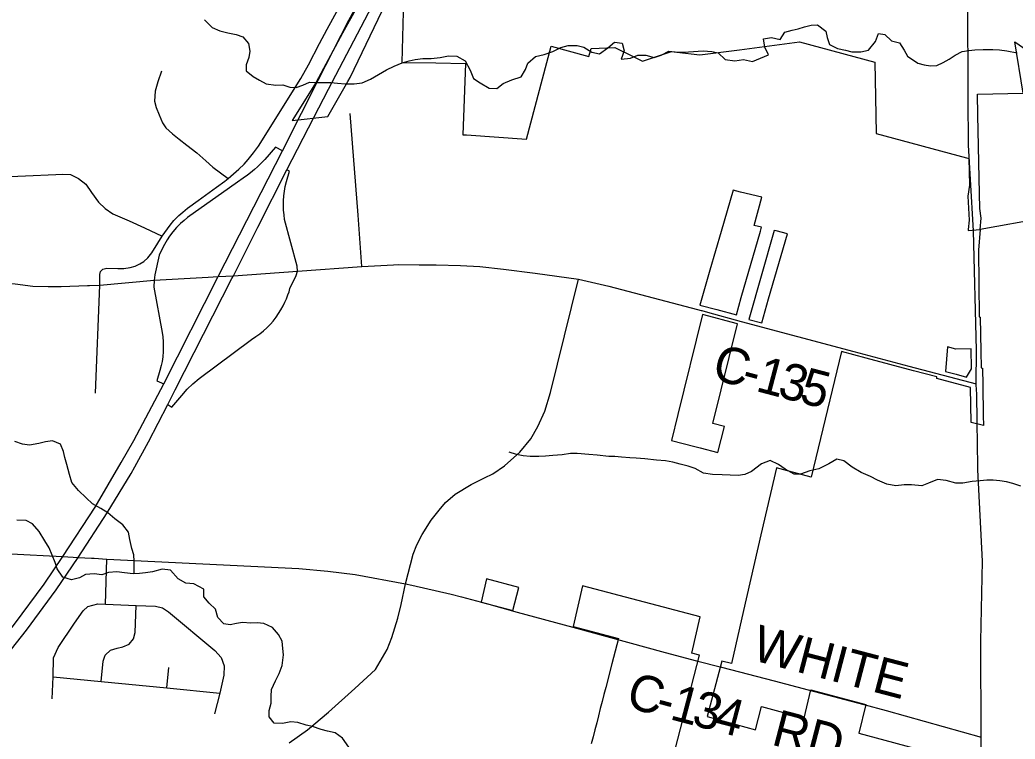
# Model space of a CAD drawing. Extents: x 114604 to 551442, y 316898 to 567001.
# Drawn here: x 190526 to 198721, y 352635 to 358558 of the extents above; entities that cross this region are included whole.
import ezdxf

# ---------------------------------------------------------------- set-up
doc = ezdxf.new("R2010")
doc.units = 0
for name, color, linetype in [('_CIVIL_CONSTRUCTION', 7, 'Continuous'), ('GE_P_Alignment_1000_Cardinal_Points', 7, 'Continuous'), ('GE_P_Alignment_100_Cardinal_Points', 7, 'Continuous'), ('GE_P_Alignment_100_Stations', 7, 'Continuous'), ('GE_P_Alignment_500_Bearings', 7, 'Continuous'), ('GE_P_Alignment_500_Cardinal_Points', 7, 'Continuous'), ('GE_P_Alignment_500_Stations', 7, 'Continuous'), ('PM_P_Cells', 7, 'Continuous'), ('PM_P_CL_Double_Solid', 7, 'Continuous')]:
    doc.layers.add(name, color=color, linetype=linetype)

msp = doc.modelspace()

# ---------------------------------------------------------------- linework, layer by layer
at = {"layer": '_CIVIL_CONSTRUCTION'}
msp.add_line((198413.3, 354882.3), (198408.3, 355246), dxfattribs=at)
for points in [[(198334.4, 357916), (198333.6, 358046.3), (198333.5, 358057.5), (198330.4, 358597.2), (198330.3, 358611.8), (198342, 359130.6), (198345.7, 359259.9), (198348.3, 359558), (198365.9, 359842.1), (198425.1, 360386.7), (198441.7, 360567.5)], [(198377.6, 356819.4), (198376.3, 356866.6), (198336.9, 357524.9), (198334.4, 357916)], [(198403.9, 355506.3), (198401.2, 355559.7), (198403.4, 355838.7), (198377.6, 356819.4)], [(198408.3, 355246), (198405, 355485), (198403.9, 355506.3)], [(198430.1, 351688.4), (198440.4, 352651.1), (198438.9, 353441.9), (198451.4, 354100.5), (198413.7, 354851.1), (198413.3, 354882.3)]]:
    msp.add_lwpolyline(points, dxfattribs=at)
at = {"layer": 'GE_P_Alignment_1000_Cardinal_Points'}
for p, q in [((191230.6, 353746), (191242.5, 354117.9)), ((191736.4, 353056.6), (191753.6, 353225.1))]:
    msp.add_line(p, q, dxfattribs=at)
for points in [[(190793.3, 352967.8), (190799, 353147.8), (190804.3, 353304.7), (190841.6, 353390.6), (190976.5, 353588.6), (191047.1, 353691.5), (191085.9, 353727.8), (191168.8, 353748), (191230.6, 353746), (191483.5, 353734), (191641.7, 353729.4), (191700.2, 353714.8), (191751.1, 353682.3), (192131.6, 353363.5), (192183, 353308), (192209.1, 353237.1), (192205.9, 353161.6), (192171.4, 353013.1), (192128, 352842.4)], [(191196, 353109.7), (191211.3, 353276.6), (191227.8, 353326.8), (191271.8, 353366.5), (191328.2, 353384.7), (191374.5, 353394.2), (191425.6, 353416.7), (191461.6, 353459.4), (191475.1, 353513.5), (191483.5, 353734)], [(190799, 353147.8), (191196, 353109.7), (191736.4, 353056.6), (192171.4, 353013.1)]]:
    msp.add_lwpolyline(points, dxfattribs=at)
at = {"layer": 'GE_P_Alignment_100_Cardinal_Points'}
msp.add_line((191149.8, 355484.9), (191185.1, 356372.3), dxfattribs=at)
for points in [[(191693.3, 358136.5), (191661.2, 358048.2), (191641.1, 357969.9), (191635.1, 357887.7), (191647.1, 357837.5), (191673.1, 357775.3), (191701.2, 357711.1), (191729.2, 357668.9), (191783.3, 357620.8), (191837.5, 357574.6), (191899.6, 357526.5), (191983.8, 357464.2), (192056, 357398), (192116.1, 357343.8), (192242.1, 357252.3)], [(193340.9, 356527.9), (193310.5, 356950.3), (193246.4, 357788.1)], [(190445.8, 357267.2), (190572.5, 357273.3), (190823, 357284.8), (190876.6, 357287.4), (190942.7, 357284.2), (191007.9, 357250.3), (191069.4, 357204.9), (191115.7, 357136.4), (191173.6, 357056.5), (191227.5, 357003.3), (191292.8, 356961.7), (191425.2, 356902.1), (191552.9, 356846), (191696.7, 356776.9)], [(192743.3, 352605.1), (192893.1, 352711.1), (193067.8, 352857.5), (193285, 353051.2), (193453.5, 353207.7), (193550.4, 353373.9), (193588.6, 353472.3), (193638.5, 353630), (193666.3, 353744.7), (193701.6, 353912.7), (193765.5, 354158.6), (193794.8, 354234.4), (193838.8, 354320.3), (193913.5, 354438.6), (193977.4, 354520.9), (194031.5, 354582.1), (194111.6, 354652.1), (194241.2, 354732.4), (194351.2, 354787.7), (194419.1, 354820.4), (194517.8, 354884.4), (194642.9, 354998.4), (194734.5, 355106.6), (194792, 355209.9), (194849.4, 355334.3), (194895.4, 355489.6), (195125.5, 356422)]]:
    msp.add_lwpolyline(points, dxfattribs=at)
at = {"layer": 'GE_P_Alignment_100_Stations'}
for points in [[(193517.9, 359051.8), (193182.1, 358449.2), (192965.6, 358044.8), (192767.5, 357728.6), (193062.6, 357762.4), (193226.8, 358050.2), (193246.2, 358084.1), (193508.2, 358632.3)], [(193682, 358624), (193670.3, 358207.9), (193952.3, 358204.1), (194194.1, 358198.1), (194173.5, 357612), (194202.6, 357610), (194698.2, 357576.5), (194900.2, 358340.9), (195212, 358257.5), (195231, 358323.4), (195424.3, 358331.7), (195580.8, 358253.4), (195652.9, 358217.2), (195891.7, 358298.6), (195935.9, 358292.9), (196123.7, 358268.7), (196451.8, 358311.8), (196945.1, 358376.5), (197566.3, 358208.4), (197572, 357921), (197577.9, 357621), (198321.4, 357422.7), (198340.4, 357417.6), (198344.4, 357198), (198332.5, 357107.4), (198341.1, 356907.5), (198334.9, 356830.9), (198334.2, 356822.1), (198433.5, 356833), (198418.1, 356661.8), (198424.3, 356111.5), (198434.2, 356108.5), (198436.1, 355970.8), (198438.1, 355830.8), (198440.2, 355692.4), (198451.5, 355689.4), (198453.9, 355549.8), (198458.1, 355300.1), (198459.5, 355218.2), (198358.7, 355241.5), (198353.8, 355530.5), (198075.7, 355604.6), (198077.6, 355617.8), (197885.1, 355669), (197689.4, 355721.1), (197495.5, 355772.7), (197290.5, 355827.3), (197042.6, 354791.7), (196899.7, 354829.6), (196847.4, 354843.5), (196755.6, 354867.9), (196627.2, 354318.4), (196485.1, 353694.7), (196385.2, 353256.2), (196305, 353277.4), (196185.2, 352819.7), (196581.9, 352710.1), (196632.6, 352902.2), (196983.1, 352807.1), (197038.7, 353040.1), (197492, 352919.5), (197435.1, 352684.4), (198035, 352521.7)], [(198952.9, 356924.4), (198433.5, 356833), (198442, 356925.6), (198430.6, 357005.4), (198422.3, 357379.3), (198419.5, 357521.4), (198417, 357645.4), (198414.5, 357772.5), (198411, 357946.1), (198787.7, 357954.3), (198718.7, 358378.1), (198952.7, 358215.9)], [(195852.7, 352282.3), (196121.5, 353325.8), (196059.6, 353342.2), (196128.8, 353641.4), (195158.8, 353897.6), (195082.3, 353561.7), (195453.9, 353462.9), (195400.1, 353254), (195350.3, 353060.3), (195335.4, 353002.1), (195320.4, 352944), (195305.5, 352885.9), (195290.5, 352827.8), (195275.6, 352769.7), (195260.6, 352711.6), (195245.7, 352653.5), (195230.8, 352595.3)]]:
    msp.add_lwpolyline(points, dxfattribs=at)
for points in [[(196265.3, 356172.5), (196425.7, 356129.9), (196466.5, 356272.7), (196624.2, 356818.6), (196633.3, 356850), (196573, 356865.4), (196636.1, 357096.9), (196460.3, 357140), (196398.1, 357155.4), (196299.4, 356816.2), (196207.3, 356495.8), (196130.6, 356228.9), (196124.8, 356209.8)], [(196737.7, 356822.2), (196529.1, 356091.3), (196634.6, 356063.3), (196691.3, 356259.8), (196846.1, 356796.6), (196752.9, 356819.5)], [(196240.8, 356106.5), (196147.4, 356131.4), (196144.6, 356121.3), (195944.3, 355309.2), (195891.4, 355094.6), (196082.5, 355044.4), (196128.3, 355032.3), (196273.1, 354994.5), (196326.6, 355208.5), (196232.4, 355233.4), (196435.5, 356054.7), (196340.4, 356080)], [(198163.7, 355864.6), (198146.7, 355662.6), (198234.4, 355639.3), (198320.5, 355616.5), (198360.7, 355684.9), (198358.3, 355849.7), (198232.6, 355846.2)], [(194369.2, 353954.1), (194325.2, 353762.9), (194586.1, 353693.5), (194634.3, 353883.5)]]:
    msp.add_lwpolyline(points, close=True, dxfattribs=at)
at = {"layer": 'GE_P_Alignment_500_Bearings'}
for p, q in [((197393, 355827), (197846.7, 355706.7)), ((197846.7, 355706.7), (198401.2, 355559.7)), ((194163.7, 353806), (194367.3, 353750.4)), ((194367.3, 353750.4), (194621.8, 353680.9)), ((194621.8, 353680.9), (195079.8, 353555.7)), ((196098.6, 353280.5), (196302.9, 353227.1)), ((197017.4, 353039.9), (197476.1, 352919.3))]:
    msp.add_line(p, q, dxfattribs=at)
for points in [[(191185.1, 356372.3), (191184.4, 356461.8), (191191.1, 356485.9), (191209.9, 356504.1), (191241.7, 356513.8), (191332.9, 356510.2), (191382.8, 356511.4), (191434.4, 356518.7), (191476.5, 356530.1), (191515.1, 356548.5), (191545.9, 356567.6), (191579.2, 356597.1), (191611.6, 356640.4), (191660.9, 356719.9), (191696.7, 356776.9), (191764.8, 356868.6), (191794.7, 356904.9), (191834.8, 356946.5), (191867.3, 356975.2), (191906.6, 357008.2), (191994.8, 357070.7), (192145.4, 357181.1), (192213.9, 357230.6), (192242.1, 357252.3), (192330.2, 357327.8), (192372.1, 357369.4), (192407, 357409.2), (192450.5, 357463.8), (192489.7, 357517.4), (192839.3, 358076.5), (192903, 358188.8), (192992.9, 358362.4), (193055.8, 358480.8), (193290.1, 358909.2)], [(192811.1, 356488.4), (193340.9, 356527.9), (193602.6, 356540.4)], [(193602.6, 356540.4), (193644.4, 356542.4), (193815, 356540.1), (193954.3, 356539.5), (194154.6, 356535.9), (194314.5, 356526.8), (194507.2, 356505.6), (194768.7, 356472.7), (195125.5, 356422), (195375.8, 356364.4), (196104.6, 356174), (196137.1, 356165)], [(191083.6, 356369.9), (191098.4, 356370.4), (191185.1, 356372.3), (191631.4, 356413.1), (192076.7, 356438.6), (192159.2, 356443.4), (192284, 356450.5), (192811.1, 356488.4)], [(190060.7, 356416.6), (190487.1, 356384.7), (190633, 356366.2), (190757.8, 356362), (190867, 356361.9), (191083.6, 356369.9)], [(196137.1, 356165), (196142.5, 356163.5), (196187.2, 356151)], [(196187.2, 356151), (196465.5, 356073), (197393, 355827)], [(188463.9, 354286.5), (188542, 354280.7), (189096.8, 354241.4), (189761.4, 354194.4), (190132.1, 354175.8), (190770.8, 354143.6)], [(190770.8, 354143.6), (190880.7, 354138), (191006.6, 354131.3), (191115.5, 354125.1), (191136.6, 354123.9)], [(191136.6, 354123.9), (191242.5, 354117.9), (192822.7, 354039), (193062.8, 354018.5), (193286, 353991.2), (193701.6, 353912.7), (193753.1, 353901.3)], [(193753.1, 353901.3), (194077.2, 353829.6), (194163.7, 353806)], [(195079.8, 353555.7), (195838.1, 353348.5), (196098.6, 353280.5)], [(196302.9, 353227.1), (196737, 353113.7), (197017.4, 353039.9)], [(197476.1, 352919.3), (197659.6, 352871.1), (198440.4, 352651.1)]]:
    msp.add_lwpolyline(points, dxfattribs=at)
at = {"layer": 'GE_P_Alignment_500_Cardinal_Points'}
for points in [[(192687.8, 357479.2), (192630.7, 357508.4), (192541.8, 357408.7), (192514.5, 357380.2), (192481.5, 357348.2), (192457.4, 357326.4), (192424.6, 357298.7), (192399.4, 357278.8), (192365.9, 357254), (192318.3, 357222.1), (192252.8, 357175.6)], [(192697.1, 357054.1), (192697.3, 357067.3), (192700.2, 357107.8), (192705.1, 357147.3), (192711.8, 357185.5), (192721.1, 357226), (192746.3, 357312.6), (192724.3, 357323.9)], [(192252.8, 357175.6), (191906.6, 356929.9), (191877.6, 356906.8), (191847.8, 356880.1), (191816.6, 356848.5), (191785, 356811.8), (191759.3, 356777.4), (191738, 356745.2), (191716.6, 356708), (191698.4, 356671.2), (191673.1, 356621.6), (191636.3, 356457.8), (191631.4, 356413.1)], [(192811.1, 356488.4), (192809.7, 356528.7), (192706, 356913.4), (192701, 356951.4), (192697.8, 356990.8), (192696.6, 357027.6), (192697.1, 357054.1)], [(192708.1, 356232.1), (192720.2, 356260.4), (192733.7, 356293.6), (192742.6, 356317.7), (192750.2, 356345), (192801.1, 356451.8), (192811.1, 356488.4)], [(191631.4, 356413.1), (191630.1, 356356.2), (191696.8, 355982.7), (191702, 355946.6), (191705.6, 355905.6), (191706.8, 355864.9), (191705.7, 355825.9), (191702, 355782.9), (191696.6, 355745.8), (191690.1, 355712.5), (191679.5, 355671.1), (191652.7, 355586.6), (191711.3, 355559.7)], [(191744.4, 355389.6), (191777.7, 355369.1), (191859.3, 355465), (191903.1, 355516.9), (191950.2, 355560.4), (192003, 355605.6), (192434.2, 355926), (192470.3, 355949.1), (192501.3, 355971.7), (192532.8, 355997.4), (192559.8, 356022.2), (192589.7, 356053), (192611.6, 356078.1), (192635.8, 356109.1), (192656.5, 356138.9), (192676.2, 356170.6), (192693.4, 356201.9), (192708.1, 356232.1)]]:
    msp.add_lwpolyline(points, dxfattribs=at)
at = {"layer": 'GE_P_Alignment_500_Stations'}
for points in [[(192843.8, 357788.3), (192981.6, 358061.4), (193235.9, 358555.4), (193394, 358845.8), (193558.4, 359131.8), (193708.2, 359383.9), (193839.8, 359596.6), (194054.5, 359932.5), (194260.4, 360236.3), (194537.3, 360624.3), (194712.2, 360857.2), (194903, 361107.7)], [(192946.1, 357754.3), (193066.8, 357988.5), (193396.7, 358614.7), (193645.4, 359067), (193928.7, 359537.3), (194349.3, 360177), (194633.1, 360567.2), (194797.6, 360793.3), (194892.9, 360918.4)], [(191359.2, 354912.4), (191464.8, 355094.1), (191711.3, 355559.7), (192159.2, 356443.4), (192687.8, 357479.2), (192843.8, 357788.3)], [(192486.3, 356851.8), (192724.3, 357323.9), (192946.1, 357754.3)], [(192272, 356426.9), (192284, 356450.5), (192486.3, 356851.8)], [(191472.4, 354877.2), (191586.4, 355081.9), (191744.4, 355389.6), (191805.8, 355511.4), (192272, 356426.9)], [(190054.5, 353063.9), (190230.9, 353266), (190481.5, 353580.8), (190725.6, 353912.1), (190880.7, 354138), (191145.5, 354544.6), (191359.2, 354912.4)], [(190163.8, 353028.4), (190329.8, 353218.7), (190580.4, 353533.4), (190824.5, 353864.7), (191006.6, 354131.3), (191244.3, 354497.3), (191441.3, 354821.4), (191472.4, 354877.2)]]:
    msp.add_lwpolyline(points, dxfattribs=at)
at = {"layer": 'PM_P_Cells'}
for points in [[(192046.5, 358558.4), (192110.1, 358495.8), (192171.9, 358467.4), (192237.9, 358450.9), (192307.8, 358438.5), (192361.7, 358418.1), (192407.4, 358363.7), (192419, 358299.4), (192412.7, 358249.4), (192390.3, 358187.4), (192389.9, 358137.3), (192447.7, 358092.8), (192499.5, 358062.4), (192553.4, 358032), (192633.3, 358021.5), (192691.4, 358023.1), (192749.3, 358004.7), (192801.3, 358002.3), (192855.4, 358020), (192909.6, 358043.7), (192963.6, 358043.4), (193019.6, 358041), (193087.7, 358042.6), (193141.7, 358036.3), (193203.7, 358031.8), (193277.7, 358031.4), (193343.8, 358039), (193412, 358068.6), (193480.3, 358108.3), (193544.6, 358145.9), (193606.8, 358177.6), (193673, 358205.3), (193731.1, 358220.9)], [(193731.1, 358220.9), (193781.2, 358232.6), (193845.3, 358240.2), (193913.3, 358239.8), (193987.4, 358247.4), (194055.5, 358261), (194123.6, 358258.5), (194191.3, 358220), (194232.9, 358143.6), (194262.5, 358075.2), (194316.3, 358040.8), (194390, 357994.2), (194454, 357993.8), (194506.3, 358033.6), (194576.6, 358065.2), (194652.7, 358088.8), (194689.1, 358148.7), (194709.5, 358202.7), (194771.9, 358256.4), (194844, 358274), (194914.2, 358297.6), (194980.4, 358329.2), (195040.6, 358346.9), (195114.6, 358346.4), (195168.6, 358332), (195236.3, 358291.5), (195298.3, 358279.1), (195366.6, 358326.8), (195421, 358374.5), (195484.9, 358366.1), (195500.5, 358301.9), (195478.1, 358233.9), (195554.2, 358243.4), (195614.4, 358267.1), (195680.4, 358266.7), (195748.3, 358248.2), (195806.5, 358267.9), (195868.7, 358299.5), (195920.7, 358295.2), (195978.7, 358290.8), (196032.7, 358294.5), (196152.9, 358301.8), (196222.9, 358297.3), (196274.8, 358287), (196334.5, 358230.5), (196412.5, 358221.9), (196484.6, 358231.5), (196558.5, 358215), (196624.7, 358242.6), (196688.9, 358270.3), (196661.3, 358332.6), (196649.7, 358400.8), (196713.8, 358412.5), (196785.8, 358396), (196824.2, 358457.9), (196884.3, 358473.5), (196934.4, 358483.2), (196986.5, 358500.9), (197040.7, 358514.6), (197094.7, 358518.3), (197162.4, 358465.7), (197174.1, 358411.5), (197193.7, 358355.3), (197257.5, 358322.8), (197323.5, 358308.4), (197377.4, 358296), (197449.4, 358293.5), (197513.6, 358307.2), (197570.1, 358379), (197596.5, 358444.9), (197648.5, 358436.6), (197702.2, 358386.2), (197770.1, 358367.7), (197807.7, 358309.3), (197835.4, 358259), (197919.1, 358202.4), (197971, 358188), (198023, 358179.7), (198077, 358181.3), (198127.2, 358207.1), (198177.4, 358234.8), (198227.7, 358266.6), (198285.9, 358298.3), (198340, 358305.9), (198390, 358311.6), (198458.1, 358315.2), (198538.1, 358312.7), (198592.1, 358310.4), (198652.1, 358304), (198738, 358285.4)], [(191467, 353997.3), (191467, 354099.2), (191465.1, 354151.3), (191449.1, 354205.5), (191431.2, 354279.6), (191421.3, 354339.8), (191373.4, 354400), (191309.4, 354450.2), (191251.4, 354498.3), (191191.5, 354534.5), (191125.5, 354572.7), (191071.5, 354620.8), (191007.6, 354681), (190953.6, 354749.3), (190935.7, 354813.4), (190913.8, 354895.6), (190895.9, 354953.7), (190886, 355003.9), (190862, 355064), (190794, 355092.2), (190738, 355084.2), (190681.9, 355068.3), (190605.9, 355056.4), (190547.8, 355064.5), (190485.8, 355086.6)], [(198768.9, 354716.6), (198702.9, 354738.8), (198650.9, 354754.9), (198594.9, 354763), (198538.9, 354767), (198488.8, 354767.1), (198432.8, 354763.2), (198366.7, 354755.2), (198290.7, 354743.3), (198232.6, 354741.4), (198152.6, 354765.6), (198080.5, 354771.7), (198006.4, 354741.7), (197952.4, 354719.7), (197866.3, 354727.8), (197806.3, 354727.9), (197738.2, 354722), (197664.2, 354734.1), (197588.2, 354768.3), (197530.2, 354798.4), (197452.2, 354830.6), (197378.2, 354874.8), (197310.3, 354927), (197252.2, 354939.1), (197186.1, 354901.1), (197104, 354861.1), (197029.9, 354845.2), (196953.8, 354817.2), (196901.8, 354817.3), (196827.8, 354857.5), (196771.8, 354895.6), (196703.8, 354929.8), (196633.7, 354901.8), (196549.6, 354839.8), (196495.5, 354813.8), (196439.5, 354805.9), (196373.4, 354808), (196309.4, 354810.1), (196229.3, 354814.2), (196155.3, 354826.3), (196087.3, 354862.5), (196029.3, 354882.6), (195963.3, 354898.7), (195901.3, 354914.8), (195843.2, 354926.9), (195767.2, 354933), (195673.1, 354943.2), (195601.1, 354949.3), (195547.1, 354951.4), (195479, 354955.5), (195425, 354961.6), (195375, 354963.6), (195278.9, 354973.8), (195210.9, 354977.9), (195114.8, 354988), (195058.8, 354986.1), (194990.7, 354976.2), (194914.7, 354970.3), (194854.6, 354966.3), (194798.6, 354962.4), (194728.5, 354962.5), (194670.5, 354966.6), (194614.5, 354978.7), (194554.5, 354998.8)], [(193235.9, 352569.8), (193183.9, 352644), (193122, 352686.1), (193057.9, 352700.3), (193005.9, 352714.3), (192935.9, 352738.5), (192883.9, 352750.6), (192813.9, 352770.7), (192755.9, 352776.8), (192687.8, 352762.9), (192619.7, 352765), (192577.8, 352819.2), (192579.9, 352869.2), (192596, 352931.3), (192594.1, 352985.5), (192598.1, 353043.6), (192632.3, 353113.7), (192660.4, 353175.7), (192684.5, 353239.8), (192696.6, 353328), (192692.7, 353382.1), (192686.8, 353442.2), (192656.9, 353496.4), (192606.9, 353554.6), (192534.9, 353586.7), (192478.9, 353592.8), (192426.9, 353588.9), (192358.8, 353595), (192308.8, 353587), (192258.7, 353577.1), (192206.7, 353583.2), (192156.7, 353637.4), (192136.8, 353705.5), (192084.9, 353755.7), (192040.9, 353805.8), (192041, 353870), (191959, 353914.2), (191893, 353918.3), (191829, 353954.4), (191767.1, 354026.7), (191697, 354034.8), (191617, 354012.8), (191560.9, 354002.9), (191510.9, 353999), (191458.8, 353997), (191386.8, 354003.2), (191324.8, 354013.3), (191254.7, 354007.4), (191200.6, 353987.4), (191136.6, 353995.5), (191066.6, 353989.6), (191016.5, 353963.6), (190950.4, 353945.7), (190880.4, 353969.8), (190834.5, 354038), (190816.5, 354090.1), (190768.7, 354210.5), (190730.7, 354268.6), (190684.8, 354344.8), (190630.9, 354409), (190576.9, 354435.2), (190500.9, 354437.3)]]:
    msp.add_lwpolyline(points, dxfattribs=at)

# ---------------------------------------------------------------- texts
at = {"layer": 'PM_P_CL_Double_Solid'}
for s, height, rotation, p in [('C', 300, 343.75208, (196211.8, 355606.9)), ('1', 300, 345.24381, (196575.6, 355503.8)), ('3', 300, 345.32747, (196754.8, 355456.6)), ('-', 300, 345.01399, (196455.3, 355536)), ('5', 300, 345.33728, (196933.7, 355409.8)), ('WHITE', 300.02, 345.34537, (196541.4, 353289.2)), ('C', 300, 343.74832, (195504.4, 352904.7)), ('1', 300, 345.18667, (195867.9, 352801.3)), ('3', 300, 345.33322, (196047.4, 352753.9)), ('-', 300, 344.88332, (195747.3, 352833.9)), ('4', 300, 345.37072, (196226.4, 352707)), ('RD', 300.02, 345.4173, (196704.5, 352591.2))]:
    msp.add_text(s, height=height, rotation=rotation, dxfattribs=at).set_placement(p)

doc.saveas('drawing.dxf')
